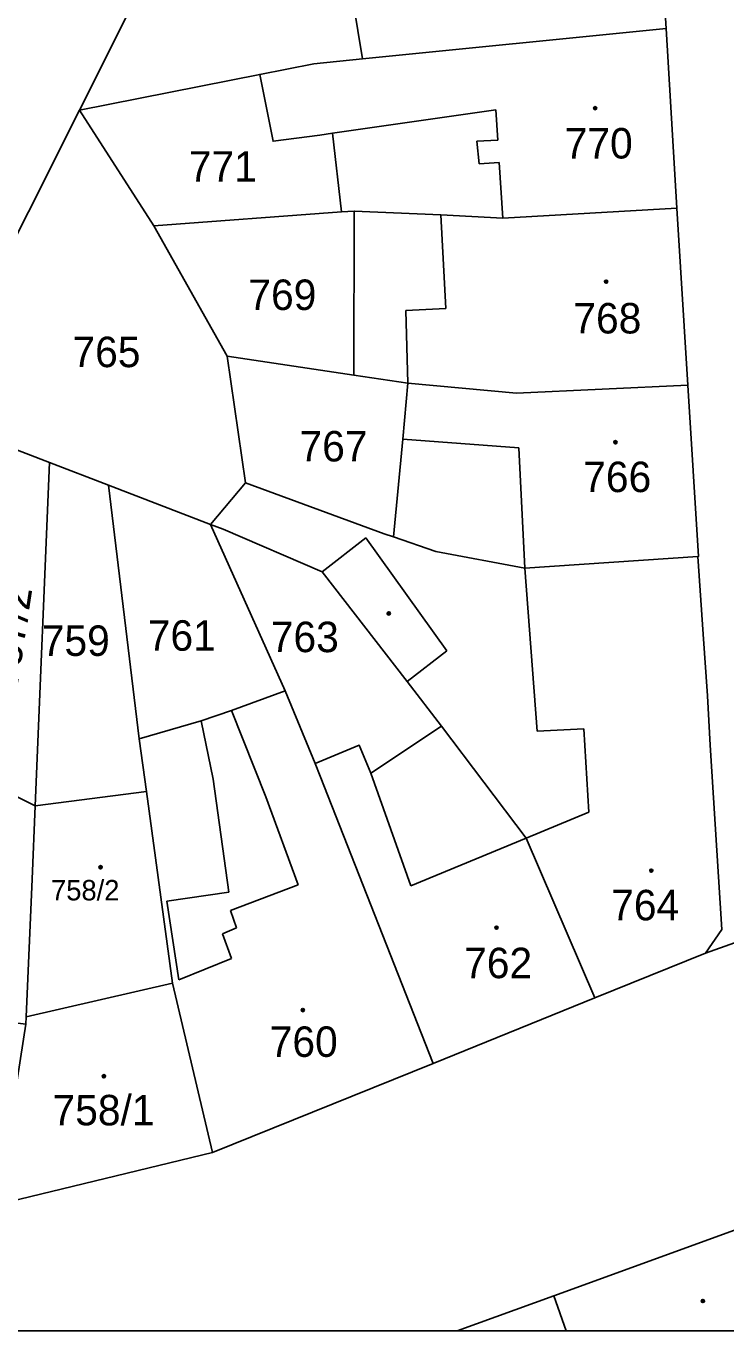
# Model space of a CAD drawing. Extents: x -596233 to -595156, y -1161235 to -1159375.
# Drawn here: x -596113 to -596073.9, y -1161235.4 to -1161162.6 of the extents above; entities that cross this region are included whole.
import ezdxf

# ---------------------------------------------------------------- set-up
doc = ezdxf.new("R2010")
doc.units = 0
for name, color, linetype in [('KN_CAR_KR', 7, 'Continuous'), ('KN_KULTURY', 7, 'Continuous'), ('KN_PARC_CIS_POZ', 7, 'Continuous'), ('KN_PARC_CIS_STAV', 7, 'Continuous'), ('KN_PARC_PLOCHA', 7, 'Continuous'), ('parcely_l', 7, 'Continuous')]:
    doc.layers.add(name, color=color, linetype=linetype)

msp = doc.modelspace()

# ---------------------------------------------------------------- linework, layer by layer
at = {"layer": 'KN_CAR_KR'}
for points in [[(-596095.88, -1161168.6), (-596086.78, -1161167.29)], [(-596086.78, -1161167.29), (-596086.67, -1161168.98)], [(-596086.67, -1161168.98), (-596087.84, -1161169.05)], [(-596087.84, -1161169.05), (-596087.7, -1161170.31)], [(-596087.7, -1161170.31), (-596086.59, -1161170.23)], [(-596086.59, -1161170.23), (-596086.38, -1161173.33)], [(-596089.84, -1161173.16), (-596089.57, -1161178.37)], [(-596089.57, -1161178.37), (-596091.79, -1161178.49)], [(-596091.79, -1161178.49), (-596091.68, -1161182.54)], [(-596091.96, -1161185.66), (-596085.49, -1161186.15)], [(-596085.49, -1161186.15), (-596085.17, -1161192.86)], [(-596096.46, -1161193.06), (-596094.03, -1161191.18)], [(-596094.03, -1161191.18), (-596089.51, -1161197.47)], [(-596085.17, -1161192.86), (-596084.48, -1161201.95)], [(-596089.51, -1161197.47), (-596091.73, -1161199.19)], [(-596099.61, -1161205.63), (-596101.51, -1161200.8)], [(-596103.21, -1161201.38), (-596102.54, -1161204.64)], [(-596084.48, -1161201.95), (-596081.88, -1161201.83)], [(-596081.88, -1161201.83), (-596081.59, -1161206.47)], [(-596102.54, -1161204.64), (-596101.66, -1161210.94)], [(-596093.74, -1161204.3), (-596091.52, -1161210.58)], [(-596097.8, -1161210.54), (-596099.61, -1161205.63)], [(-596081.59, -1161206.47), (-596085.08, -1161207.92)], [(-596091.52, -1161210.58), (-596085.08, -1161207.92)], [(-596101.57, -1161211.97), (-596097.8, -1161210.54)], [(-596101.66, -1161210.94), (-596105.13, -1161211.45)], [(-596105.13, -1161211.45), (-596104.45, -1161215.83)], [(-596101.23, -1161212.93), (-596101.57, -1161211.97)], [(-596102.01, -1161213.26), (-596101.23, -1161212.93)], [(-596101.51, -1161214.65), (-596102.01, -1161213.26)], [(-596104.45, -1161215.83), (-596101.51, -1161214.65)]]:
    msp.add_lwpolyline(points, dxfattribs=at)
at = {"layer": 'KN_KULTURY'}
for centre, radius in [((-596081.24, -1161167.2), 0.09), ((-596081.24, -1161167.2), 0.0398), ((-596080.63, -1161176.88), 0.09), ((-596080.63, -1161176.88), 0.0398), ((-596080.11, -1161185.84), 0.09), ((-596080.11, -1161185.84), 0.0398), ((-596092.75, -1161195.39), 0.09), ((-596092.75, -1161195.39), 0.0398), ((-596108.82, -1161209.55), 0.09), ((-596108.82, -1161209.55), 0.0398), ((-596078.11, -1161209.74), 0.09), ((-596078.11, -1161209.74), 0.0398), ((-596086.74, -1161212.92), 0.09), ((-596086.74, -1161212.92), 0.0398), ((-596097.54, -1161217.52), 0.09), ((-596097.54, -1161217.52), 0.0398), ((-596108.63, -1161221.21), 0.09), ((-596108.63, -1161221.21), 0.0398), ((-596075.23, -1161233.75), 0.09), ((-596075.23, -1161233.75), 0.0398)]:
    msp.add_circle(centre, radius, dxfattribs=at)
at = {"layer": 'KN_PARC_PLOCHA'}
for points in [[(-596099.62, -1161144.26), (-596105.93, -1161159.16), (-596109.99, -1161167.32), (-596118.55, -1161184.32), (-596121.8, -1161191.4), (-596125.89, -1161189.53), (-596127.08, -1161186.05), (-596129.86, -1161184.47), (-596126.91, -1161179.27), (-596116.81, -1161160.12), (-596115.72, -1161158.22), (-596107.97, -1161143.63), (-596104.49, -1161143.67)], [(-596077.28, -1161162.75), (-596094.21, -1161164.45), (-596094.74, -1161161.29), (-596093.48, -1161161.02), (-596092.55, -1161160.89), (-596093.55, -1161154.75), (-596089.26, -1161153.41), (-596087.9, -1161152.99), (-596077.95, -1161152.32)], [(-596094.21, -1161164.45), (-596096.92, -1161164.72), (-596099.94, -1161165.32), (-596109.99, -1161167.32), (-596105.93, -1161159.16), (-596095.2, -1161155.26), (-596093.91, -1161154.86), (-596093.55, -1161154.75), (-596092.55, -1161160.89), (-596093.48, -1161161.02), (-596094.74, -1161161.29)], [(-596076.69, -1161172.78), (-596086.38, -1161173.33), (-596089.84, -1161173.16), (-596094.67, -1161172.94), (-596095.39, -1161172.99), (-596095.88, -1161168.6), (-596096.6, -1161168.7), (-596099.2, -1161169.05), (-596099.94, -1161165.32), (-596096.92, -1161164.72), (-596094.21, -1161164.45), (-596077.28, -1161162.75)], [(-596095.39, -1161172.99), (-596105.85, -1161173.76), (-596109.99, -1161167.32), (-596099.94, -1161165.32), (-596099.2, -1161169.05), (-596096.6, -1161168.7), (-596095.88, -1161168.6)], [(-596105.85, -1161173.76), (-596101.76, -1161181.03), (-596100.74, -1161188.1), (-596102.68, -1161190.42), (-596108.37, -1161188.23), (-596111.66, -1161186.97), (-596114.27, -1161185.97), (-596115.88, -1161185.35), (-596118.55, -1161184.32), (-596109.99, -1161167.32)], [(-596094.69, -1161182.09), (-596101.76, -1161181.03), (-596105.85, -1161173.76), (-596095.39, -1161172.99), (-596094.67, -1161172.94)], [(-596076.08, -1161182.65), (-596085.63, -1161183.11), (-596091.68, -1161182.54), (-596094.69, -1161182.09), (-596094.67, -1161172.94), (-596089.84, -1161173.16), (-596086.38, -1161173.33), (-596076.69, -1161172.78)], [(-596094.69, -1161182.09), (-596091.68, -1161182.54), (-596091.96, -1161185.66), (-596092.48, -1161191.12), (-596093, -1161190.94), (-596100.74, -1161188.1), (-596101.76, -1161181.03)], [(-596076.08, -1161182.65), (-596075.48, -1161192.22), (-596075.52, -1161192.22), (-596085.17, -1161192.86), (-596090.13, -1161191.93), (-596092.48, -1161191.12), (-596091.96, -1161185.66), (-596091.68, -1161182.54), (-596085.63, -1161183.11)], [(-596111.66, -1161186.97), (-596112.46, -1161206.12), (-596117.31, -1161203.69), (-596117.16, -1161202.78), (-596114.27, -1161185.97)], [(-596108.37, -1161188.23), (-596106.66, -1161202.38), (-596106.26, -1161205.32), (-596112.46, -1161206.12), (-596111.66, -1161186.97)], [(-596092.48, -1161191.12), (-596090.13, -1161191.93), (-596085.17, -1161192.86), (-596075.52, -1161192.22), (-596075.22, -1161196.54), (-596074.98, -1161199.98), (-596074.83, -1161202.73), (-596074.18, -1161213.03), (-596075.09, -1161214.34), (-596081.26, -1161216.84), (-596085.08, -1161207.92), (-596089.81, -1161201.67), (-596091.73, -1161199.19), (-596096.46, -1161193.06), (-596101.98, -1161190.69), (-596102.68, -1161190.42), (-596100.74, -1161188.1), (-596093, -1161190.94)], [(-596102.68, -1161190.42), (-596098.52, -1161199.71), (-596101.51, -1161200.8), (-596103.21, -1161201.38), (-596106.66, -1161202.38), (-596108.37, -1161188.23)], [(-596089.81, -1161201.67), (-596093.74, -1161204.3), (-596094.4, -1161202.73), (-596096.86, -1161203.77), (-596098.52, -1161199.71), (-596102.68, -1161190.42), (-596101.98, -1161190.69), (-596096.46, -1161193.06), (-596091.73, -1161199.19)], [(-596096.86, -1161203.77), (-596096.58, -1161204.46), (-596090.27, -1161220.49), (-596102.57, -1161225.47), (-596104.8, -1161216.01), (-596106.26, -1161205.32), (-596106.66, -1161202.38), (-596103.21, -1161201.38), (-596101.51, -1161200.8), (-596098.52, -1161199.71)], [(-596081.26, -1161216.84), (-596090.27, -1161220.49), (-596096.58, -1161204.46), (-596096.86, -1161203.77), (-596094.4, -1161202.73), (-596093.74, -1161204.3), (-596089.81, -1161201.67), (-596085.08, -1161207.92)], [(-596112.46, -1161206.12), (-596112.63, -1161210.22), (-596112.96, -1161217.9), (-596112.98, -1161218.31), (-596119.42, -1161217.53), (-596117.81, -1161206.73), (-596117.31, -1161203.69)], [(-596104.8, -1161216.01), (-596112.96, -1161217.9), (-596112.63, -1161210.22), (-596112.46, -1161206.12), (-596106.26, -1161205.32)], [(-596102.57, -1161225.47), (-596114.57, -1161228.37), (-596112.98, -1161218.31), (-596112.96, -1161217.9), (-596104.8, -1161216.01)], [(-596051.97, -1161232.23), (-596060.8692, -1161235.4174), (-596082.8599, -1161235.4174), (-596083.54, -1161233.46), (-596055.06, -1161223.11)], [(-596082.8599, -1161235.4174), (-596088.9274, -1161235.4174), (-596083.54, -1161233.46)]]:
    msp.add_lwpolyline(points, close=True, dxfattribs=at)
for points in [[(-596071.6, -1161213.09), (-596075.09, -1161214.34), (-596074.18, -1161213.03), (-596074.83, -1161202.73), (-596074.98, -1161199.98), (-596075.22, -1161196.54), (-596075.52, -1161192.22), (-596075.48, -1161192.22), (-596076.08, -1161182.65), (-596076.69, -1161172.78), (-596077.28, -1161162.75), (-596077.95, -1161152.32)], [(-596055.06, -1161223.11), (-596083.54, -1161233.46), (-596088.9274, -1161235.4174), (-596228.2196, -1161235.4174), (-596228.2196, -1161214.7192), (-596218.47, -1161214.38), (-596196.79, -1161215.52), (-596186.52, -1161217.03), (-596175.73, -1161218.67), (-596159.2, -1161221.2), (-596148.17, -1161222.88), (-596134.21, -1161225.16), (-596127.49, -1161226.26), (-596120.89, -1161227.34), (-596114.57, -1161228.37), (-596102.57, -1161225.47), (-596090.27, -1161220.49), (-596081.26, -1161216.84), (-596075.09, -1161214.34), (-596071.6, -1161213.09)]]:
    msp.add_lwpolyline(points, dxfattribs=at)
at = {"layer": 'parcely_l'}
for points in [[(-596077.95, -1161152.32), (-596077.28, -1161162.75)], [(-596094.21, -1161164.45), (-596094.74, -1161161.29), (-596093.48, -1161161.02), (-596092.55, -1161160.89), (-596093.55, -1161154.75)], [(-596105.93, -1161159.16), (-596109.99, -1161167.32)], [(-596077.28, -1161162.75), (-596094.21, -1161164.45)], [(-596076.69, -1161172.78), (-596077.28, -1161162.75)], [(-596099.94, -1161165.32), (-596096.92, -1161164.72), (-596094.21, -1161164.45)], [(-596109.99, -1161167.32), (-596099.94, -1161165.32)], [(-596099.94, -1161165.32), (-596099.2, -1161169.05), (-596096.6, -1161168.7), (-596095.88, -1161168.6), (-596095.39, -1161172.99)], [(-596118.55, -1161184.32), (-596109.99, -1161167.32)], [(-596109.99, -1161167.32), (-596105.85, -1161173.76)], [(-596095.39, -1161172.99), (-596094.67, -1161172.94)], [(-596094.69, -1161182.09), (-596094.67, -1161172.94)], [(-596094.67, -1161172.94), (-596089.84, -1161173.16), (-596086.38, -1161173.33), (-596076.69, -1161172.78)], [(-596076.69, -1161172.78), (-596076.08, -1161182.65)], [(-596105.85, -1161173.76), (-596095.39, -1161172.99)], [(-596101.76, -1161181.03), (-596105.85, -1161173.76)], [(-596094.69, -1161182.09), (-596101.76, -1161181.03)], [(-596101.76, -1161181.03), (-596100.74, -1161188.1)], [(-596091.68, -1161182.54), (-596094.69, -1161182.09)], [(-596092.48, -1161191.12), (-596091.96, -1161185.66), (-596091.68, -1161182.54)], [(-596076.08, -1161182.65), (-596085.63, -1161183.11), (-596091.68, -1161182.54)], [(-596076.08, -1161182.65), (-596075.48, -1161192.22), (-596075.52, -1161192.22)], [(-596114.27, -1161185.97), (-596111.66, -1161186.97)], [(-596111.66, -1161186.97), (-596112.46, -1161206.12)], [(-596108.37, -1161188.23), (-596111.66, -1161186.97)], [(-596102.68, -1161190.42), (-596100.74, -1161188.1)], [(-596100.74, -1161188.1), (-596093, -1161190.94), (-596092.48, -1161191.12)], [(-596102.68, -1161190.42), (-596108.37, -1161188.23)], [(-596106.66, -1161202.38), (-596108.37, -1161188.23)], [(-596089.81, -1161201.67), (-596091.73, -1161199.19), (-596096.46, -1161193.06), (-596101.98, -1161190.69), (-596102.68, -1161190.42)], [(-596098.52, -1161199.71), (-596102.68, -1161190.42)], [(-596092.48, -1161191.12), (-596090.13, -1161191.93), (-596085.17, -1161192.86), (-596075.52, -1161192.22)], [(-596075.52, -1161192.22), (-596075.22, -1161196.54), (-596074.98, -1161199.98), (-596074.83, -1161202.73), (-596074.18, -1161213.03), (-596075.09, -1161214.34)], [(-596106.66, -1161202.38), (-596103.21, -1161201.38), (-596101.51, -1161200.8), (-596098.52, -1161199.71)], [(-596096.86, -1161203.77), (-596098.52, -1161199.71)], [(-596096.86, -1161203.77), (-596094.4, -1161202.73), (-596093.74, -1161204.3), (-596089.81, -1161201.67)], [(-596081.26, -1161216.84), (-596085.08, -1161207.92), (-596089.81, -1161201.67)], [(-596106.26, -1161205.32), (-596106.66, -1161202.38)], [(-596112.46, -1161206.12), (-596117.31, -1161203.69)], [(-596090.27, -1161220.49), (-596096.58, -1161204.46), (-596096.86, -1161203.77)], [(-596112.46, -1161206.12), (-596106.26, -1161205.32)], [(-596106.26, -1161205.32), (-596104.8, -1161216.01)], [(-596112.96, -1161217.9), (-596112.63, -1161210.22), (-596112.46, -1161206.12)], [(-596060.63, -1161209.02), (-596063.58, -1161210.17), (-596071.6, -1161213.09), (-596075.09, -1161214.34)], [(-596075.09, -1161214.34), (-596081.26, -1161216.84)], [(-596088.9274, -1161235.4174), (-596228.2196, -1161235.4174), (-596228.2196, -1161214.7192)], [(-596104.8, -1161216.01), (-596112.96, -1161217.9)], [(-596102.57, -1161225.47), (-596104.8, -1161216.01)], [(-596081.26, -1161216.84), (-596090.27, -1161220.49)], [(-596112.96, -1161217.9), (-596112.98, -1161218.31)], [(-596090.27, -1161220.49), (-596102.57, -1161225.47)], [(-596083.54, -1161233.46), (-596055.06, -1161223.11)], [(-596114.57, -1161228.37), (-596102.57, -1161225.47)], [(-596088.9274, -1161235.4174), (-596083.54, -1161233.46)], [(-596083.54, -1161233.46), (-596082.8599, -1161235.4174)], [(-596082.8599, -1161235.4174), (-596088.9274, -1161235.4174)], [(-596060.8692, -1161235.4174), (-596082.8599, -1161235.4174)]]:
    msp.add_lwpolyline(points, dxfattribs=at)

# ---------------------------------------------------------------- texts
at = {"layer": 'KN_PARC_CIS_POZ'}
for s, p in [('771', (-596103.8966, -1161171.3)), ('769', (-596100.5766, -1161178.46)), ('765', (-596110.3866, -1161181.65)), ('767', (-596097.7266, -1161186.91)), ('759', (-596112.0966, -1161197.76)), ('761', (-596106.1866, -1161197.47)), ('763', (-596099.3266, -1161197.55))]:
    msp.add_text(s, height=1.7, dxfattribs=at).set_placement(p)
msp.add_text('757/2', height=1.7, rotation=81.360844, dxfattribs=at).set_placement((-596113.4758, -1161199.6516))
at = {"layer": 'KN_PARC_CIS_STAV'}
for s, height, p in [('770', 1.7, (-596082.9366, -1161170.01)), ('768', 1.7, (-596082.4566, -1161179.77)), ('766', 1.7, (-596081.9066, -1161188.62)), ('758/2', 1.14, (-596111.58, -1161211.4)), ('764', 1.7, (-596080.3466, -1161212.51)), ('762', 1.7, (-596088.5466, -1161215.74)), ('760', 1.7, (-596099.3866, -1161220.13)), ('758/1', 1.7, (-596111.4966, -1161223.95))]:
    msp.add_text(s, height=height, dxfattribs=at).set_placement(p)

doc.saveas('drawing.dxf')
